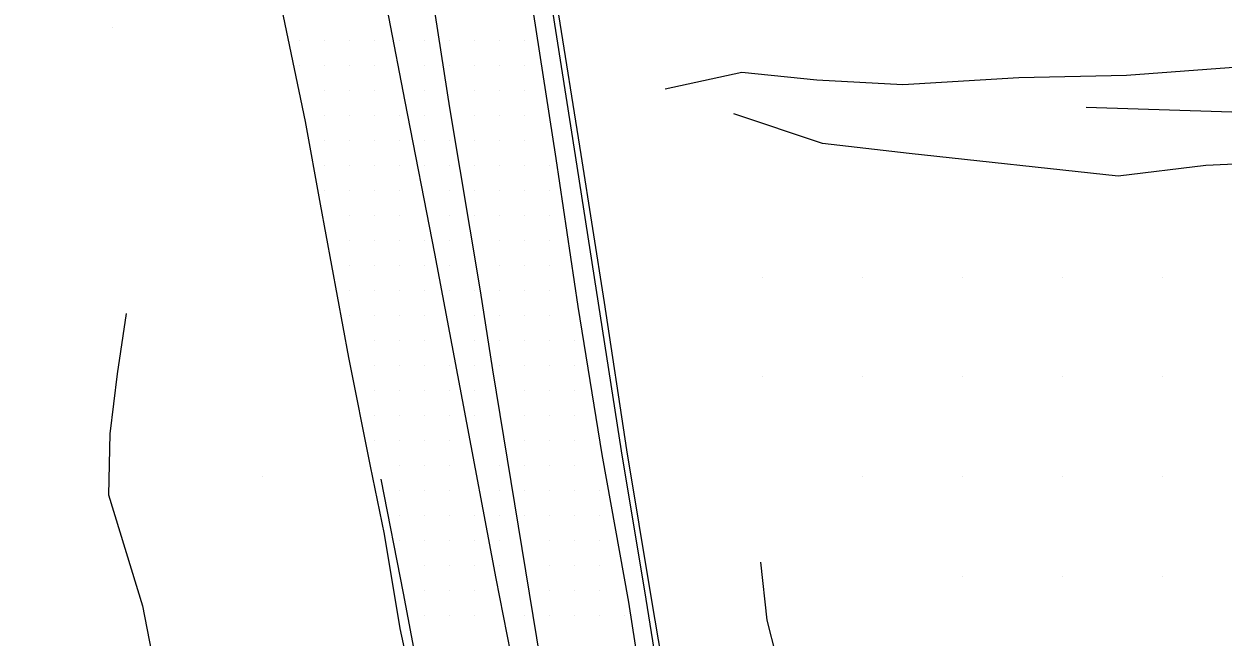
# Model space of a CAD drawing. Extents: x 1762120 to 1766775, y 709485 to 712965.
# Drawn here: x 1763881.2 to 1764001.2, y 712029.1 to 712090.4 of the extents above; entities that cross this region are included whole.
import ezdxf

# ---------------------------------------------------------------- set-up
doc = ezdxf.new("R2010")
doc.units = 0
for name, color, linetype in [('Exist DTM Drainline', 7, 'Continuous'), ('Exist DTM QL2 LIDAR Elevation Point', 7, 'Continuous'), ('Exist DTM Scan Elevation Point', 7, 'Continuous'), ('Exist Roads Curbs', 7, 'Continuous'), ('Exist Roads EOP', 7, 'Continuous'), ('Exist Roads EOT', 7, 'Continuous'), ('PH Exist DTM Breakline', 7, 'Continuous')]:
    doc.layers.add(name, color=color, linetype=linetype)

msp = doc.modelspace()

# ---------------------------------------------------------------- linework, layer by layer
at = {"layer": 'Exist DTM Drainline'}
msp.add_lwpolyline([(1763945.76, 712018.06), (1763943.38, 712032.86), (1763940.92, 712047.7), (1763938.62, 712062.47), (1763936.31, 712077.27), (1763933.99, 712092.09), (1763931.65, 712106.93), (1763929.25, 712121.71), (1763928.12, 712128.7)], dxfattribs=at)
at = {"layer": 'Exist DTM QL2 LIDAR Elevation Point'}
for p, q in [((1763889.97, 712090.1), (1763889.97, 712090.1)), ((1763954.98, 712065.1), (1763954.98, 712065.1)), ((1763964.98, 712065.1), (1763964.98, 712065.1)), ((1763974.98, 712065.1), (1763974.98, 712065.1)), ((1763984.98, 712065.1), (1763984.98, 712065.1)), ((1763994.98, 712065.1), (1763994.98, 712065.1)), ((1763954.98, 712055.1), (1763954.98, 712055.1)), ((1763964.98, 712055.1), (1763964.98, 712055.1)), ((1763974.98, 712055.1), (1763974.98, 712055.1)), ((1763984.98, 712055.1), (1763984.98, 712055.1)), ((1763994.98, 712055.1), (1763994.98, 712055.1)), ((1763904.97, 712045.1), (1763904.97, 712045.1)), ((1763964.98, 712045.1), (1763964.98, 712045.1)), ((1763974.98, 712045.1), (1763974.98, 712045.1)), ((1763984.98, 712045.1), (1763984.98, 712045.1)), ((1763994.98, 712045.1), (1763994.98, 712045.1)), ((1763974.98, 712035.1), (1763974.98, 712035.1)), ((1763984.98, 712035.1), (1763984.98, 712035.1)), ((1763994.98, 712035.1), (1763994.98, 712035.1))]:
    msp.add_line(p, q, dxfattribs=at)
at = {"layer": 'Exist DTM Scan Elevation Point'}
for p, q in [((1763908.75, 712088.75), (1763908.75, 712088.75)), ((1763911.25, 712088.75), (1763911.25, 712088.75)), ((1763913.75, 712088.75), (1763913.75, 712088.75)), ((1763916.25, 712088.75), (1763916.25, 712088.75)), ((1763918.75, 712088.75), (1763918.75, 712088.75)), ((1763921.25, 712088.75), (1763921.25, 712088.75)), ((1763923.75, 712088.75), (1763923.75, 712088.75)), ((1763926.25, 712088.75), (1763926.25, 712088.75)), ((1763928.75, 712088.75), (1763928.75, 712088.75)), ((1763931.25, 712088.75), (1763931.25, 712088.75)), ((1763908.75, 712086.25), (1763908.75, 712086.25)), ((1763911.25, 712086.25), (1763911.25, 712086.25)), ((1763913.75, 712086.25), (1763913.75, 712086.25)), ((1763916.25, 712086.25), (1763916.25, 712086.25)), ((1763921.25, 712086.25), (1763921.25, 712086.25)), ((1763923.75, 712086.25), (1763923.75, 712086.25)), ((1763926.25, 712086.25), (1763926.25, 712086.25)), ((1763928.75, 712086.25), (1763928.75, 712086.25)), ((1763931.25, 712086.25), (1763931.25, 712086.25)), ((1763911.25, 712083.75), (1763911.25, 712083.75)), ((1763913.75, 712083.75), (1763913.75, 712083.75)), ((1763916.25, 712083.75), (1763916.25, 712083.75)), ((1763921.25, 712083.75), (1763921.25, 712083.75)), ((1763926.25, 712083.75), (1763926.25, 712083.75)), ((1763928.75, 712083.75), (1763928.75, 712083.75)), ((1763931.25, 712083.75), (1763931.25, 712083.75)), ((1763911.25, 712081.25), (1763911.25, 712081.25)), ((1763913.75, 712081.25), (1763913.75, 712081.25)), ((1763916.25, 712081.25), (1763916.25, 712081.25)), ((1763918.75, 712081.25), (1763918.75, 712081.25)), ((1763921.25, 712081.25), (1763921.25, 712081.25)), ((1763926.25, 712081.25), (1763926.25, 712081.25)), ((1763928.75, 712081.25), (1763928.75, 712081.25)), ((1763931.25, 712081.25), (1763931.25, 712081.25)), ((1763911.25, 712078.75), (1763911.25, 712078.75)), ((1763913.75, 712078.75), (1763913.75, 712078.75)), ((1763916.25, 712078.75), (1763916.25, 712078.75)), ((1763918.75, 712078.75), (1763918.75, 712078.75)), ((1763921.25, 712078.75), (1763921.25, 712078.75)), ((1763923.75, 712078.75), (1763923.75, 712078.75)), ((1763926.25, 712078.75), (1763926.25, 712078.75)), ((1763928.75, 712078.75), (1763928.75, 712078.75)), ((1763931.25, 712078.75), (1763931.25, 712078.75)), ((1763911.25, 712076.25), (1763911.25, 712076.25)), ((1763913.75, 712076.25), (1763913.75, 712076.25)), ((1763916.25, 712076.25), (1763916.25, 712076.25)), ((1763918.75, 712076.25), (1763918.75, 712076.25)), ((1763921.25, 712076.25), (1763921.25, 712076.25)), ((1763923.75, 712076.25), (1763923.75, 712076.25)), ((1763926.25, 712076.25), (1763926.25, 712076.25)), ((1763928.75, 712076.25), (1763928.75, 712076.25)), ((1763931.25, 712076.25), (1763931.25, 712076.25)), ((1763933.75, 712076.25), (1763933.75, 712076.25)), ((1763911.25, 712073.75), (1763911.25, 712073.75)), ((1763913.75, 712073.75), (1763913.75, 712073.75)), ((1763916.25, 712073.75), (1763916.25, 712073.75)), ((1763918.75, 712073.75), (1763918.75, 712073.75)), ((1763923.75, 712073.75), (1763923.75, 712073.75)), ((1763926.25, 712073.75), (1763926.25, 712073.75)), ((1763928.75, 712073.75), (1763928.75, 712073.75)), ((1763931.25, 712073.75), (1763931.25, 712073.75)), ((1763933.75, 712073.75), (1763933.75, 712073.75)), ((1763913.75, 712071.25), (1763913.75, 712071.25)), ((1763916.25, 712071.25), (1763916.25, 712071.25)), ((1763918.75, 712071.25), (1763918.75, 712071.25)), ((1763923.75, 712071.25), (1763923.75, 712071.25)), ((1763926.25, 712071.25), (1763926.25, 712071.25)), ((1763928.75, 712071.25), (1763928.75, 712071.25)), ((1763931.25, 712071.25), (1763931.25, 712071.25)), ((1763933.75, 712071.25), (1763933.75, 712071.25)), ((1763913.75, 712068.75), (1763913.75, 712068.75)), ((1763916.25, 712068.75), (1763916.25, 712068.75)), ((1763918.75, 712068.75), (1763918.75, 712068.75)), ((1763921.25, 712068.75), (1763921.25, 712068.75)), ((1763923.75, 712068.75), (1763923.75, 712068.75)), ((1763928.75, 712068.75), (1763928.75, 712068.75)), ((1763931.25, 712068.75), (1763931.25, 712068.75)), ((1763933.75, 712068.75), (1763933.75, 712068.75)), ((1763913.75, 712066.25), (1763913.75, 712066.25)), ((1763916.25, 712066.25), (1763916.25, 712066.25)), ((1763918.75, 712066.25), (1763918.75, 712066.25)), ((1763921.25, 712066.25), (1763921.25, 712066.25)), ((1763923.75, 712066.25), (1763923.75, 712066.25)), ((1763928.75, 712066.25), (1763928.75, 712066.25)), ((1763931.25, 712066.25), (1763931.25, 712066.25)), ((1763933.75, 712066.25), (1763933.75, 712066.25)), ((1763913.75, 712063.75), (1763913.75, 712063.75)), ((1763916.25, 712063.75), (1763916.25, 712063.75)), ((1763918.75, 712063.75), (1763918.75, 712063.75)), ((1763921.25, 712063.75), (1763921.25, 712063.75)), ((1763923.75, 712063.75), (1763923.75, 712063.75)), ((1763926.25, 712063.75), (1763926.25, 712063.75)), ((1763928.75, 712063.75), (1763928.75, 712063.75)), ((1763931.25, 712063.75), (1763931.25, 712063.75)), ((1763933.75, 712063.75), (1763933.75, 712063.75)), ((1763913.75, 712061.25), (1763913.75, 712061.25)), ((1763916.25, 712061.25), (1763916.25, 712061.25)), ((1763918.75, 712061.25), (1763918.75, 712061.25)), ((1763921.25, 712061.25), (1763921.25, 712061.25)), ((1763926.25, 712061.25), (1763926.25, 712061.25)), ((1763928.75, 712061.25), (1763928.75, 712061.25)), ((1763931.25, 712061.25), (1763931.25, 712061.25)), ((1763933.75, 712061.25), (1763933.75, 712061.25)), ((1763916.25, 712058.75), (1763916.25, 712058.75)), ((1763918.75, 712058.75), (1763918.75, 712058.75)), ((1763921.25, 712058.75), (1763921.25, 712058.75)), ((1763926.25, 712058.75), (1763926.25, 712058.75)), ((1763928.75, 712058.75), (1763928.75, 712058.75)), ((1763931.25, 712058.75), (1763931.25, 712058.75)), ((1763933.75, 712058.75), (1763933.75, 712058.75)), ((1763936.25, 712058.75), (1763936.25, 712058.75)), ((1763916.25, 712056.25), (1763916.25, 712056.25)), ((1763918.75, 712056.25), (1763918.75, 712056.25)), ((1763921.25, 712056.25), (1763921.25, 712056.25)), ((1763923.75, 712056.25), (1763923.75, 712056.25)), ((1763926.25, 712056.25), (1763926.25, 712056.25)), ((1763928.75, 712056.25), (1763928.75, 712056.25)), ((1763931.25, 712056.25), (1763931.25, 712056.25)), ((1763933.75, 712056.25), (1763933.75, 712056.25)), ((1763936.25, 712056.25), (1763936.25, 712056.25)), ((1763916.25, 712053.75), (1763916.25, 712053.75)), ((1763918.75, 712053.75), (1763918.75, 712053.75)), ((1763921.25, 712053.75), (1763921.25, 712053.75)), ((1763923.75, 712053.75), (1763923.75, 712053.75)), ((1763926.25, 712053.75), (1763926.25, 712053.75)), ((1763931.25, 712053.75), (1763931.25, 712053.75)), ((1763933.75, 712053.75), (1763933.75, 712053.75)), ((1763936.25, 712053.75), (1763936.25, 712053.75)), ((1763916.25, 712051.25), (1763916.25, 712051.25)), ((1763918.75, 712051.25), (1763918.75, 712051.25)), ((1763921.25, 712051.25), (1763921.25, 712051.25)), ((1763923.75, 712051.25), (1763923.75, 712051.25)), ((1763926.25, 712051.25), (1763926.25, 712051.25)), ((1763931.25, 712051.25), (1763931.25, 712051.25)), ((1763933.75, 712051.25), (1763933.75, 712051.25)), ((1763936.25, 712051.25), (1763936.25, 712051.25)), ((1763916.25, 712048.75), (1763916.25, 712048.75)), ((1763918.75, 712048.75), (1763918.75, 712048.75)), ((1763921.25, 712048.75), (1763921.25, 712048.75)), ((1763923.75, 712048.75), (1763923.75, 712048.75)), ((1763931.25, 712048.75), (1763931.25, 712048.75)), ((1763933.75, 712048.75), (1763933.75, 712048.75)), ((1763936.25, 712048.75), (1763936.25, 712048.75)), ((1763918.75, 712046.25), (1763918.75, 712046.25)), ((1763921.25, 712046.25), (1763921.25, 712046.25)), ((1763923.75, 712046.25), (1763923.75, 712046.25)), ((1763928.75, 712046.25), (1763928.75, 712046.25)), ((1763931.25, 712046.25), (1763931.25, 712046.25)), ((1763933.75, 712046.25), (1763933.75, 712046.25)), ((1763936.25, 712046.25), (1763936.25, 712046.25)), ((1763918.75, 712043.75), (1763918.75, 712043.75)), ((1763921.25, 712043.75), (1763921.25, 712043.75)), ((1763923.75, 712043.75), (1763923.75, 712043.75)), ((1763928.75, 712043.75), (1763928.75, 712043.75)), ((1763931.25, 712043.75), (1763931.25, 712043.75)), ((1763933.75, 712043.75), (1763933.75, 712043.75)), ((1763936.25, 712043.75), (1763936.25, 712043.75)), ((1763938.75, 712043.75), (1763938.75, 712043.75)), ((1763918.75, 712041.25), (1763918.75, 712041.25)), ((1763921.25, 712041.25), (1763921.25, 712041.25)), ((1763923.75, 712041.25), (1763923.75, 712041.25)), ((1763926.25, 712041.25), (1763926.25, 712041.25)), ((1763928.75, 712041.25), (1763928.75, 712041.25)), ((1763931.25, 712041.25), (1763931.25, 712041.25)), ((1763933.75, 712041.25), (1763933.75, 712041.25)), ((1763936.25, 712041.25), (1763936.25, 712041.25)), ((1763938.75, 712041.25), (1763938.75, 712041.25)), ((1763918.75, 712038.75), (1763918.75, 712038.75)), ((1763921.25, 712038.75), (1763921.25, 712038.75)), ((1763923.75, 712038.75), (1763923.75, 712038.75)), ((1763926.25, 712038.75), (1763926.25, 712038.75)), ((1763928.75, 712038.75), (1763928.75, 712038.75)), ((1763933.75, 712038.75), (1763933.75, 712038.75)), ((1763936.25, 712038.75), (1763936.25, 712038.75)), ((1763938.75, 712038.75), (1763938.75, 712038.75)), ((1763921.25, 712036.25), (1763921.25, 712036.25)), ((1763923.75, 712036.25), (1763923.75, 712036.25)), ((1763926.25, 712036.25), (1763926.25, 712036.25)), ((1763928.75, 712036.25), (1763928.75, 712036.25)), ((1763933.75, 712036.25), (1763933.75, 712036.25)), ((1763936.25, 712036.25), (1763936.25, 712036.25)), ((1763938.75, 712036.25), (1763938.75, 712036.25)), ((1763921.25, 712033.75), (1763921.25, 712033.75)), ((1763923.75, 712033.75), (1763923.75, 712033.75)), ((1763926.25, 712033.75), (1763926.25, 712033.75)), ((1763933.75, 712033.75), (1763933.75, 712033.75)), ((1763936.25, 712033.75), (1763936.25, 712033.75)), ((1763938.75, 712033.75), (1763938.75, 712033.75)), ((1763921.25, 712031.25), (1763921.25, 712031.25)), ((1763923.75, 712031.25), (1763923.75, 712031.25)), ((1763926.25, 712031.25), (1763926.25, 712031.25)), ((1763931.25, 712031.25), (1763931.25, 712031.25)), ((1763933.75, 712031.25), (1763933.75, 712031.25)), ((1763936.25, 712031.25), (1763936.25, 712031.25)), ((1763938.75, 712031.25), (1763938.75, 712031.25)), ((1763941.25, 712031.25), (1763941.25, 712031.25))]:
    msp.add_line(p, q, dxfattribs=at)
at = {"layer": 'Exist Roads Curbs'}
msp.add_lwpolyline([(1763946.4, 712018.17), (1763943.92, 712032.95), (1763941.45, 712047.8), (1763939.2, 712062.56), (1763936.87, 712077.36), (1763934.51, 712092.17), (1763932.11, 712107.01), (1763929.74, 712121.79), (1763928.68, 712128.22)], dxfattribs=at)
at = {"layer": 'Exist Roads EOP'}
for points in [[(1763875.69, 712253.68), (1763876.19, 712251.09), (1763876.45, 712250.78), (1763877.93, 712241.89), (1763880.08, 712229.74), (1763881.56, 712222.74), (1763883.55, 712211.79), (1763885.38, 712202.09), (1763888.34, 712186.16), (1763891.62, 712168.43), (1763894.39, 712153.71), (1763897.44, 712139.59), (1763899.97, 712126.28), (1763902.08, 712116.51), (1763904.46, 712106.07), (1763906.43, 712094.25), (1763909.28, 712080.67), (1763910.79, 712072.4), (1763913.6, 712057.05), (1763915.76, 712046.18), (1763917.19, 712039.39), (1763918.73, 712029.93), (1763921.05, 712019.33)], [(1763943.94, 712017.75), (1763941.63, 712032.57), (1763938.97, 712047.35), (1763936.59, 712062.14), (1763934.37, 712076.97), (1763932.09, 712091.79), (1763929.65, 712106.6), (1763927.31, 712121.41), (1763926.41, 712127.21)]]:
    msp.add_lwpolyline(points, dxfattribs=at)
at = {"layer": 'Exist Roads EOT'}
for points in [[(1763888.74, 712250.17), (1763889.91, 712244.58), (1763893.52, 712229.25), (1763897.16, 712213.74), (1763902.47, 712192.49), (1763905.52, 712179.22), (1763909.55, 712162.3), (1763912.85, 712147.73), (1763914.2, 712139.84), (1763916.04, 712128.46), (1763919.12, 712110.62), (1763921.07, 712099.03), (1763923.72, 712082.01), (1763926.77, 712063.72), (1763928.02, 712055.8), (1763937.22, 711999.77), (1763939.17, 711988.26), (1763942.18, 711970.96), (1763943.58, 711962.22), (1763948.25, 711934.62)], [(1763888.68, 712245.25), (1763891.13, 712231.49), (1763894.22, 712214.57), (1763897.61, 712196.38), (1763899.68, 712185.36), (1763902, 712173.35), (1763903.81, 712163.54), (1763905.77, 712153.21), (1763907.73, 712142.9), (1763909.77, 712132.18), (1763912.28, 712118.86), (1763913.94, 712110.13), (1763915.97, 712099.63), (1763919.24, 712082.66), (1763922.2, 712067.44), (1763924.98, 712052.81), (1763928.34, 712034.93), (1763929.82, 712027.47), (1763934.38, 712002.82), (1763936.06, 711994.62), (1763937.1, 711988.84), (1763937.97, 711984.43)], [(1763916.84, 712044.89), (1763919.08, 712033.46), (1763921.61, 712020.07), (1763923.65, 712009.48), (1763926.12, 711996.52), (1763928.48, 711984.38)]]:
    msp.add_lwpolyline(points, dxfattribs=at)
at = {"layer": 'PH Exist DTM Breakline'}
for points in [[(1763945.29, 712083.91), (1763952.95, 712085.59), (1763960.46, 712084.81), (1763969.06, 712084.37), (1763980.64, 712085.04), (1763991.43, 712085.28), (1764009.72, 712086.67)], [(1763987.39, 712082.08), (1764005.1, 712081.52), (1764020.05, 712081.99), (1764033.84, 712083.43), (1764045.09, 712084.59), (1764057.1, 712085.89)], [(1764054.76, 712080.3), (1764025.58, 712074.32), (1764016.18, 712073.99), (1764005.83, 712076.57), (1763999.36, 712076.26), (1763990.58, 712075.19), (1763969.69, 712077.45), (1763961.02, 712078.45), (1763952.15, 712081.43)], [(1763891.38, 712061.46), (1763890.47, 712055.4), (1763889.75, 712049.42), (1763889.6, 712043.31), (1763892.99, 712032.2), (1763893.91, 712027.57), (1763894.17, 712022.99), (1763891.45, 712012.93), (1763892.5, 712008.62), (1763900.31, 712003.74), (1763907.45, 711998.77), (1763912.1, 711993)], [(1763954.82, 712036.58), (1763955.46, 712030.79), (1763956.34, 712027.23), (1763957.37, 712019.18), (1763957.83, 712013.83)]]:
    msp.add_lwpolyline(points, dxfattribs=at)

doc.saveas('drawing.dxf')
